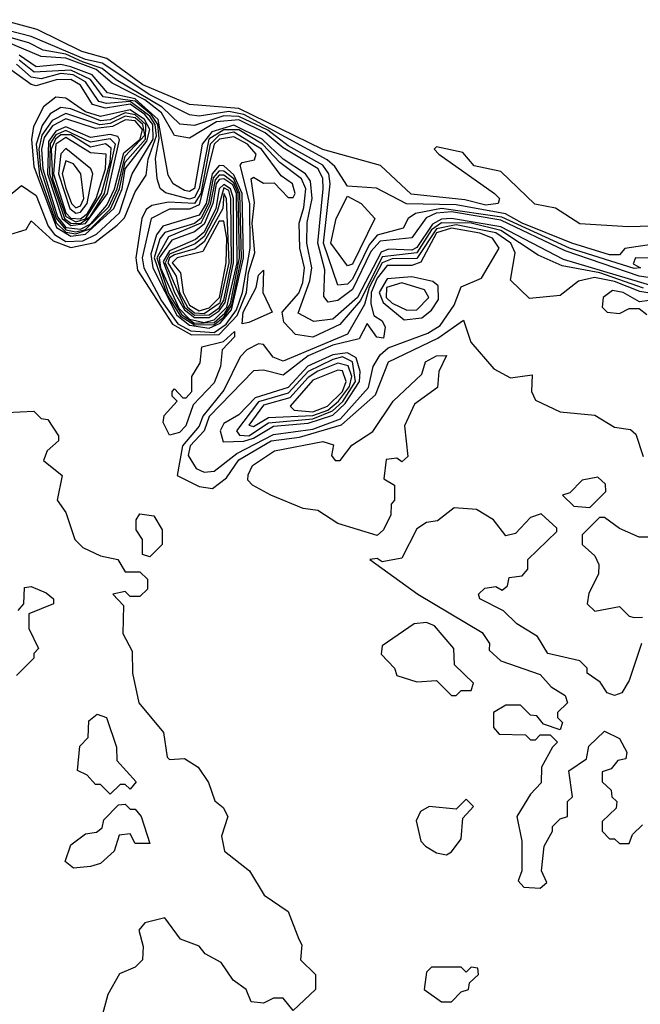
# Model space of a CAD drawing. Extents: x 2889633 to 3052318, y 540750 to 918690.
# Tile 455 of 656: x 2978672 to 2979927, y 809605 to 811597. Entities that reach past the tile are written whole.
import ezdxf

# ---------------------------------------------------------------- set-up
doc = ezdxf.new("R2010")
doc.units = 0

msp = doc.modelspace()

# ---------------------------------------------------------------- linework, layer by layer
at = {"layer": '0CON02XD'}
for points in [[(2979975, 811180), (2979902.5, 811177.5), (2979805, 811183.8), (2979755.9, 811215.9), (2979713.9, 811223.9), (2979645, 811290), (2979591.2, 811301.2), (2979568.3, 811328.3), (2979515, 811340), (2979510, 811335), (2979520, 811325), (2979632.5, 811245), (2979642.5, 811235), (2979640, 811225), (2979615, 811221.5), (2979572.5, 811232.5), (2979463.7, 811243.7), (2979401.7, 811301.7), (2979285, 811334.6), (2979115, 811417.1), (2979015, 811425.6), (2978920.6, 811465), (2978848.1, 811518.1), (2978797.5, 811532.5), (2978706.7, 811576.7), (2978635, 811596.9)], [(2979955, 811142.9), (2979895.7, 811134.3), (2979885, 811121.2), (2979865, 811121.1), (2979788.8, 811145), (2979688.1, 811185), (2979654.4, 811204.4), (2979555, 811222.5), (2979454.6, 811224.6), (2979393.8, 811256.2), (2979335, 811260), (2979309.6, 811299.6), (2979293.7, 811313.7), (2979125, 811404.8), (2979095, 811411.2), (2979035, 811401.8), (2979015, 811404.4), (2978935, 811444.7), (2978838.7, 811508.7), (2978805, 811516.3), (2978695, 811563.2), (2978647.5, 811575)], [(2979964.5, 811114.5), (2979917.5, 811115), (2979913, 811103), (2979928, 811095), (2979915, 811093.6), (2979784.4, 811135), (2979647.4, 811197.4), (2979524.8, 811215.2), (2979472.5, 811205), (2979457.5, 811195), (2979447.5, 811175), (2979395, 811160.9), (2979378.4, 811141.6), (2979345, 811071.9), (2979335, 811061.9), (2979315, 811060), (2979286, 811145), (2979299.6, 811265), (2979297.1, 811285), (2979285, 811302.9), (2979215, 811341.9), (2979173.5, 811373.5), (2979115, 811401.2), (2979085, 811402.1), (2979025, 811382.9), (2978995.6, 811385.6), (2978959.7, 811419.7), (2978867.1, 811475), (2978838.4, 811498.4), (2978798.7, 811511.3), (2978765, 811527), (2978718.8, 811535), (2978690.1, 811550.1), (2978645, 811562.9)], [(2979988.9, 811068.9), (2979925, 811078.1), (2979775, 811129.6), (2979645, 811191), (2979545, 811207.9), (2979514.4, 811205.6), (2979493.8, 811196.2), (2979465, 811155.5), (2979400.9, 811149.1), (2979382.3, 811127.7), (2979345, 811051.2), (2979315, 811029.1), (2979295.7, 811025.7), (2979286.9, 811036.9), (2979288.9, 811091.1), (2979274.7, 811145), (2979285.9, 811255), (2979285.3, 811275.3), (2979275.5, 811295), (2979205, 811337.5), (2979168.2, 811368.2), (2979115, 811394.5), (2979069.9, 811390.1), (2979015, 811357.1), (2978985, 811362.7), (2978958.5, 811408.5), (2978924.9, 811434.9), (2978858.7, 811468.7), (2978826.4, 811496.4), (2978765, 811519.3), (2978715, 811522.2), (2978645, 811552)], [(2978645, 811236.2), (2978675, 811261.2), (2978705, 811241.4), (2978729, 811179), (2978742, 811162), (2978765, 811148.4), (2978799.4, 811149.4), (2978827, 811163), (2978873.6, 811206.4), (2978899.1, 811285), (2978941.6, 811355), (2978941.1, 811385), (2978925, 811405.4), (2978895, 811425.9), (2978845, 811418), (2978818.9, 811425), (2978794.7, 811464.7), (2978775, 811475.8), (2978745.4, 811475.4), (2978705, 811463.1), (2978695, 811466.1), (2978619.5, 811519.5)], [(2979933.5, 811053.5), (2979845.7, 811085), (2979768.9, 811098.9), (2979720.5, 811120.5), (2979645, 811170.4), (2979584.8, 811185.2), (2979525, 811186.2), (2979505, 811172), (2979475, 811125.3), (2979405, 811116.9), (2979361.3, 811028.7), (2979319.5, 810980.5), (2979265, 810954.4), (2979230, 810960), (2979206.2, 810985), (2979202.5, 811005), (2979236.3, 811043.7), (2979244.6, 811065), (2979247.9, 811095), (2979238.2, 811135), (2979237.3, 811185), (2979246.7, 811216.7), (2979250.8, 811255), (2979241.5, 811275), (2979197.8, 811307.8), (2979162.8, 811345), (2979115, 811374), (2979085, 811374.1), (2979054, 811355), (2979035, 811255.7), (2979025, 811237.1), (2979015, 811233.6), (2978966.7, 811246.7), (2978955.6, 811255.6), (2978950, 811275), (2978946.2, 811316.2), (2978953.7, 811356.3), (2978950.9, 811385), (2978937.8, 811405), (2978905, 811431.8), (2978840.5, 811440.5), (2978815, 811475.9), (2978775, 811494.8), (2978701, 811491), (2978670.4, 811515)], [(2979985, 811048.4), (2979771.9, 811111.9), (2979645, 811177.8), (2979545.2, 811194.8), (2979525, 811193.1), (2979506.8, 811183.2), (2979475, 811135.9), (2979465, 811130.5), (2979417.6, 811132.4), (2979403.3, 811126.7), (2979355, 811034.6), (2979305, 810991.2), (2979266.5, 810986.5), (2979235, 811003.3), (2979258.8, 811068.8), (2979262.7, 811095), (2979252.7, 811145), (2979253.4, 811186.6), (2979263.6, 811235), (2979260.3, 811270.3), (2979250, 811285), (2979204.8, 811314.8), (2979162, 811355), (2979105, 811383.5), (2979060.1, 811369.9), (2979041.1, 811345), (2979025, 811255.6), (2979015, 811249.1), (2979005, 811251.5), (2978982.5, 811265), (2978972.1, 811282.1), (2978952.1, 811395), (2978905, 811437.1), (2978849.2, 811449.2), (2978818, 811485), (2978775, 811501.7), (2978755, 811505.9), (2978705, 811501.2), (2978670.9, 811525)], [(2978645, 811160), (2978685, 811172.5), (2978695, 811190), (2978739.3, 811149.3), (2978775, 811135.9), (2978823.6, 811146.4), (2978869.1, 811180.9), (2978884, 811196), (2978905, 811248.8), (2978927.5, 811282.5), (2978931.3, 811315), (2978948.3, 811361.7), (2978945.9, 811385), (2978935, 811401.4), (2978895, 811431.2), (2978847.2, 811427.2), (2978831.5, 811431.5), (2978805, 811471.2), (2978780, 811485), (2978755, 811488.3), (2978715, 811477.1), (2978695, 811480.4), (2978665, 811506.6)], [(2978775, 811159), (2978805, 811163.2), (2978862, 811215), (2978879.1, 811255), (2978885, 811295.4), (2978929.1, 811350.9), (2978934.7, 811375), (2978924.2, 811395), (2978895, 811414.6), (2978835, 811400.7), (2978805, 811410.8), (2978765, 811438.1), (2978745, 811440), (2978719.5, 811420.5), (2978699.5, 811380.5), (2978695.3, 811354.7), (2978700, 811300), (2978746.2, 811176.2), (2978775, 811159)], [(2978785, 811163.5), (2978815.8, 811174.2), (2978855.5, 811214.5), (2978873.6, 811255), (2978885, 811308.8), (2978926.5, 811355), (2978926.8, 811385), (2978905, 811404.5), (2978885, 811408.5), (2978855, 811394.1), (2978835, 811392), (2978775, 811416.7), (2978755, 811419.1), (2978733.6, 811406.4), (2978717.1, 811382.9), (2978705.1, 811344.9), (2978711.8, 811281.8), (2978745.7, 811185.7), (2978765, 811167), (2978785, 811163.5)], [(2978785, 811167.6), (2978805, 811172.1), (2978851.7, 811218.3), (2978868.6, 811255), (2978885, 811320.6), (2978925, 811363.4), (2978921.1, 811385), (2978905, 811398.5), (2978885, 811401.5), (2978855, 811386.7), (2978834.1, 811384.1), (2978765, 811407.1), (2978737.2, 811392.8), (2978716.6, 811363.4), (2978710.6, 811335), (2978713.8, 811295), (2978745.2, 811195.2), (2978765, 811171.8), (2978785, 811167.6)], [(2978795, 811172.9), (2978815.8, 811184.2), (2978848.2, 811221.8), (2978863.6, 811255), (2978882.3, 811327.7), (2978915.4, 811355), (2978920.1, 811375), (2978905, 811392), (2978886, 811394), (2978859.4, 811380.6), (2978825, 811376.5), (2978765, 811396.3), (2978737.9, 811382.1), (2978721.4, 811358.6), (2978716.1, 811335), (2978718.3, 811295), (2978748, 811198), (2978765, 811176.6), (2978795, 811172.9)], [(2978775, 811180.8), (2978805, 811184.7), (2978849, 811245), (2978873.7, 811353.7), (2978870.4, 811360.4), (2978855, 811364.8), (2978815, 811358.6), (2978765, 811380), (2978745, 811371.5), (2978729.6, 811350.4), (2978728.2, 811285), (2978757.7, 811195), (2978775, 811180.8)], [(2978795, 811184.9), (2978815, 811199.5), (2978843.3, 811245), (2978865.2, 811345.2), (2978855, 811355.7), (2978815, 811348.8), (2978765, 811372.8), (2978745, 811364), (2978733.3, 811346.7), (2978731.9, 811285), (2978762.5, 811195), (2978775, 811185.1), (2978795, 811184.9)], [(2978785, 811188.2), (2978805, 811194.2), (2978837.3, 811245), (2978855, 811308.6), (2978857, 811337), (2978845, 811345.8), (2978815, 811338.8), (2978775, 811364), (2978755, 811363.7), (2978744.2, 811355), (2978735.4, 811335), (2978738.3, 811275), (2978765, 811198.5), (2978785, 811188.2)], [(2978795, 811194.2), (2978808.9, 811205), (2978826.5, 811235), (2978845.2, 811295), (2978846.7, 811325), (2978815, 811327.6), (2978765, 811358.3), (2978744.5, 811345), (2978740, 811285), (2978765, 811206.3), (2978775, 811195.2), (2978795, 811194.2)], [(2979019.1, 810959.1), (2979075, 810960), (2979111.4, 810998.6), (2979130.3, 811045), (2979134.5, 811085), (2979147.1, 811125), (2979141.9, 811185), (2979147, 811227), (2979140, 811275), (2979145, 811278), (2979165, 811266.2), (2979186.7, 811266.7), (2979215, 811237.5), (2979225, 811237.5), (2979228.8, 811245), (2979223.3, 811265), (2979200.8, 811280.8), (2979160.7, 811335), (2979105, 811369.2), (2979075, 811363.5), (2979056.9, 811345), (2979038.4, 811245), (2979025, 811225.3), (2978972.5, 811227.5), (2978939.1, 811220.9), (2978927.3, 811212.7), (2978918.5, 811195), (2978906.8, 811115), (2978910.2, 811090.2), (2978980.6, 810980.6), (2979019.1, 810959.1)], [(2979065, 810964.4), (2979089.4, 810980.6), (2979110, 811010), (2979122.2, 811045), (2979138, 811135), (2979137, 811225), (2979117.7, 811302.3), (2979121.8, 811308.2), (2979146.5, 811313.5), (2979150, 811325), (2979132.5, 811345), (2979105, 811360), (2979075.7, 811355), (2979065.3, 811345), (2979035, 811222.6), (2979015, 811213.3), (2978975, 811213.9), (2978937.5, 811195), (2978919.2, 811115), (2978922.8, 811095), (2978958.3, 811028.3), (2978991.6, 810981.6), (2979017.6, 810967.6), (2979065, 810964.4)], [(2978785, 811205.3), (2978795, 811207.8), (2978808.4, 811225), (2978819.5, 811285), (2978815.7, 811295), (2978765, 811336.2), (2978754.8, 811325.2), (2978750, 811285), (2978772.8, 811215), (2978785, 811205.3)], [(2978785, 811216.2), (2978795, 811220), (2978801.3, 811235), (2978795.6, 811285), (2978780.8, 811305), (2978765, 811311.4), (2978757.3, 811285), (2978765, 811255.8), (2978776.2, 811225), (2978785, 811216.2)], [(2979055, 810972.8), (2979077.3, 810982.7), (2979100.2, 811009.8), (2979124.3, 811115), (2979121.5, 811245), (2979105, 811283), (2979085, 811300.9), (2979075, 811302.2), (2979060.9, 811285), (2979048.7, 811225), (2979035, 811201.4), (2978961.1, 811178.9), (2978948.4, 811161.6), (2978937.2, 811122.8), (2978941.2, 811095), (2978989.4, 810999.4), (2979015, 810978.8), (2979055, 810972.8)], [(2979025, 810979.4), (2979065, 810980), (2979085, 810995.4), (2979100.6, 811019.4), (2979120.2, 811115), (2979117.2, 811245), (2979104.6, 811274.6), (2979085, 811290.4), (2979075, 811291.1), (2979063, 811277), (2979053.5, 811225), (2979038.4, 811195), (2979025, 811184.8), (2978965, 811166.2), (2978955, 811153.3), (2978943.5, 811115), (2978969.7, 811039.7), (2978996.8, 810996.8), (2979025, 810979.4)], [(2979025, 810983.2), (2979065, 810984.6), (2979086.9, 811003.1), (2979097.9, 811022.1), (2979116.1, 811115), (2979113.4, 811245), (2979105, 811267), (2979085, 811282.3), (2979075, 811282.2), (2979067.1, 811272.9), (2979057.2, 811222.8), (2979038.4, 811185), (2978972.4, 811157.6), (2978948.8, 811115), (2978972.8, 811042.8), (2978999.5, 810999.5), (2979025, 810983.2)], [(2979045, 810984.2), (2979065, 810989.4), (2979090.6, 811015), (2979111.7, 811105), (2979110, 811245), (2979102.8, 811262.8), (2979085, 811275.2), (2979075, 811273.5), (2979069.5, 811265), (2979062.3, 811225), (2979045, 811183.5), (2979025, 811167.6), (2978979.4, 811150.6), (2978953.7, 811115), (2978956.3, 811095), (2978993.3, 811013.3), (2979015, 810991.2), (2979045, 810984.2)], [(2979025, 810994.4), (2979055, 810994.4), (2979075, 811007.7), (2979087.5, 811025), (2979104.5, 811105), (2979104.1, 811235), (2979098.2, 811255), (2979085, 811263.2), (2979075.1, 811254.9), (2979068.4, 811215), (2979045, 811167.2), (2979027.6, 811152.4), (2978975, 811129.2), (2978962.1, 811107.9), (2978984.9, 811044.9), (2979005, 811009.6), (2979025, 810994.4)], [(2979025, 810999), (2979055, 811000), (2979075, 811013.9), (2979085, 811029.7), (2979100.1, 811105), (2979099.1, 811235), (2979095, 811251.6), (2979085, 811256.5), (2979071.2, 811208.8), (2979045, 811158.4), (2979026.7, 811143.3), (2978975, 811122.4), (2978966.2, 811105), (2979005.4, 811015), (2979025, 810999)], [(2979045, 811002.4), (2979077.1, 811025), (2979095.8, 811105), (2979090, 811235), (2979085, 811245.3), (2979082.5, 811215), (2979045, 811147.6), (2979026.5, 811133.5), (2978985, 811121.5), (2978974.7, 811115.3), (2978971.6, 811105), (2978988.1, 811078.1), (2978995.2, 811045), (2979011.3, 811015), (2979025, 811003.9), (2979045, 811002.4)], [(2979335, 811098.8), (2979300.9, 811145), (2979311.9, 811195), (2979335, 811240), (2979362.5, 811225), (2979390, 811195), (2979345, 811102), (2979335, 811098.8)], [(2979035, 811007.8), (2979055, 811013.7), (2979075.7, 811035), (2979089.1, 811105), (2979090.7, 811155), (2979085, 811189.4), (2979075, 811189.6), (2979042.4, 811127.6), (2978990, 811115), (2978980, 811105), (2978997.1, 811085), (2979002.3, 811045), (2979015, 811019.2), (2979035, 811007.8)], [(2979975, 811039), (2979926.7, 811046.7), (2979875, 811067.5), (2979834.7, 811075.3), (2979802.3, 811067.7), (2979765, 811038.8), (2979703, 811033), (2979665, 811070), (2979674.2, 811125), (2979665.5, 811145), (2979635, 811166), (2979555, 811181.9), (2979515, 811173.7), (2979475, 811114.1), (2979425, 811113.1), (2979405, 811104.7), (2979379, 811055), (2979369, 811021), (2979335, 810960.6), (2979205, 810905.8), (2979184.5, 810914.5), (2979165, 810940), (2979155, 810941.2), (2979130.9, 810929.1), (2979118, 810915), (2979085, 810847.5), (2979042.1, 810795), (2979035, 810774.4), (2979000.9, 810735), (2978990, 810675), (2979035, 810652.5), (2979061.7, 810648.3), (2979090, 810670), (2979115, 810706.4), (2979180.6, 810745), (2979237.9, 810752.1), (2979322.8, 810777.2), (2979391.7, 810838.3), (2979418, 810905), (2979517.7, 810952.3), (2979569.3, 810989.3), (2979584.3, 810944.3), (2979630.7, 810890.7), (2979665, 810872.5), (2979708.3, 810878.3), (2979707.5, 810845), (2979715, 810827.5), (2979765, 810803.3), (2979835, 810796.7), (2979875, 810772.5), (2979907.5, 810767.5), (2979918.3, 810758.3), (2979933, 810713)], [(2979045, 810681.8), (2979065, 810683.5), (2979110.9, 810719.1), (2979185, 810758), (2979265, 810768.3), (2979320.5, 810789.5), (2979377.4, 810852.6), (2979386.7, 810895), (2979400.9, 810919.1), (2979417, 810933), (2979497.3, 810962.7), (2979522.1, 810977.9), (2979550.6, 811019.4), (2979565, 811056.7), (2979605.9, 811074.1), (2979642, 811135), (2979628, 811155), (2979602.5, 811165), (2979545, 811174.8), (2979515, 811166), (2979483.4, 811106.6), (2979465, 811099.7), (2979415, 811099.3), (2979395, 811073.9), (2979382.6, 811045), (2979382.3, 811022.3), (2979388.3, 810998.3), (2979405, 810987.5), (2979411.4, 810975), (2979407.7, 810952.3), (2979394.4, 810954.4), (2979375, 810982.5), (2979358.6, 810951.4), (2979305, 810938.6), (2979255, 810917.1), (2979205, 810877.8), (2979165, 810888), (2979145, 810886.7), (2979055, 810794.2), (2979044.7, 810765.3), (2979016.8, 810735), (2979012.5, 810715), (2979028.8, 810688.8), (2979045, 810681.8)], [(2979121.7, 810981.7), (2979123.6, 811005), (2979150, 811055), (2979155, 811080), (2979165, 811090), (2979163.3, 811045), (2979182.5, 811005), (2979135, 810984), (2979121.7, 810981.7)], [(2979449.8, 810989.8), (2979485, 810993.8), (2979505, 811009.4), (2979518.9, 811031.1), (2979518.6, 811058.6), (2979507.3, 811067.3), (2979465, 811076.6), (2979415, 811072.5), (2979399, 811045), (2979406.8, 811025), (2979449.8, 810989.8)], [(2979455, 811009.5), (2979475, 811010), (2979499.4, 811035), (2979490.7, 811050.7), (2979445, 811064.5), (2979413.9, 811055), (2979413.3, 811035), (2979425, 811023.1), (2979455, 811009.5)], [(2979965, 811031.8), (2979926, 811026), (2979892.5, 811045), (2979871.2, 811048.8), (2979852.5, 811035), (2979850, 811015), (2979860, 811005), (2979885, 811002.5), (2979905, 811012.5), (2979925, 811012.5), (2979940.7, 811000.7)], [(2978975, 810756.7), (2978961.7, 810781.7), (2978963.8, 810796.2), (2978990, 810825), (2978980, 810835), (2978980, 810845), (2978985, 810850), (2979001.7, 810831.7), (2979008.3, 810831.7), (2979020, 810845), (2979020, 810875), (2979037, 810903), (2979040, 810935), (2979084.3, 810945.7), (2979106.4, 810966.4), (2979106.2, 810955), (2979081.2, 810928.8), (2979078, 810895), (2979065, 810862.5), (2979022.5, 810817.5), (2979007.5, 810775), (2978995, 810762), (2978975, 810756.7)], [(2979083.1, 810743.1), (2979125, 810744.4), (2979145, 810750), (2979185, 810774.8), (2979255, 810780.7), (2979305, 810797), (2979329.9, 810820.1), (2979359.3, 810865), (2979360.7, 810885), (2979352.6, 810912.6), (2979335, 810923.2), (2979305, 810919), (2979254.3, 810895.7), (2979215, 810852.5), (2979148.4, 810831.6), (2979115, 810797.8), (2979085, 810780), (2979077.5, 810765), (2979083.1, 810743.1)], [(2979135, 810754.8), (2979175, 810781), (2979265, 810789.4), (2979304.6, 810805.4), (2979325.5, 810824.5), (2979350.8, 810865), (2979344.8, 810904.8), (2979325, 810914.7), (2979305, 810909.2), (2979255, 810885.3), (2979215, 810841.4), (2979155, 810824), (2979110, 810765), (2979116.4, 810756.4), (2979135, 810754.8)], [(2979395, 810553.3), (2979315, 810577.5), (2979275, 810603.8), (2979245, 810608), (2979180, 810635), (2979142.5, 810655), (2979133.3, 810665), (2979133.6, 810676.4), (2979142.5, 810695), (2979187.5, 810725), (2979285, 810743.3), (2979306.7, 810736.7), (2979302.5, 810715), (2979310, 810705), (2979320, 810705), (2979343.6, 810736.4), (2979385.9, 810764.1), (2979427.5, 810825), (2979485, 810880), (2979492.5, 810905), (2979515, 810916.7), (2979535, 810917.5), (2979520, 810885), (2979517, 810853), (2979470.7, 810819.3), (2979450, 810775), (2979457, 810713), (2979445, 810702.5), (2979435, 810710), (2979413, 810707), (2979408.3, 810668.3), (2979430, 810655), (2979430, 810625), (2979423, 810617), (2979422.5, 810595), (2979407.5, 810565), (2979395, 810553.3)], [(2979145, 810773.6), (2979175, 810791.8), (2979265, 810796), (2979295, 810806.9), (2979317, 810825), (2979338.8, 810855), (2979343.7, 810875), (2979336.3, 810896.3), (2979315, 810902.2), (2979275, 810885.8), (2979255, 810873.2), (2979218.2, 810831.8), (2979165, 810817.3), (2979135, 810776.7), (2979145, 810773.6)], [(2979265, 810803.7), (2979294.6, 810815), (2979324.7, 810845), (2979332.2, 810865), (2979325, 810886.5), (2979315, 810887.9), (2979265, 810867.5), (2979218.8, 810815), (2979227.1, 810807.1), (2979265, 810803.7)], [(2978645, 810802.5), (2978700, 810805), (2978715, 810790), (2978728.3, 810788.3), (2978750, 810755), (2978750, 810745), (2978727.5, 810725), (2978720, 810705), (2978757.5, 810675), (2978747.5, 810625), (2978765, 810600), (2978783.3, 810545), (2978799.3, 810529.3), (2978835, 810512.5), (2978870, 810505), (2978885, 810480), (2978915, 810480), (2978930, 810465), (2978930, 810445), (2978915, 810430), (2978895, 810430), (2978885, 810440), (2978860, 810435), (2978881.7, 810411.7), (2978880, 810355), (2978899.3, 810319.3), (2978900, 810275), (2978912.5, 810215), (2978962.5, 810155), (2978970, 810105), (2978975, 810100), (2979005, 810102.5), (2979032.5, 810085), (2979053.6, 810053.6), (2979066.4, 810016.4), (2979083, 810003), (2979092.5, 809985), (2979080, 809945), (2979086.2, 809915), (2979136.7, 809875), (2979166.1, 809826.1), (2979215, 809792.5), (2979236.7, 809736.7), (2979242.5, 809725), (2979240, 809695), (2979270, 809665), (2979270, 809635), (2979225, 809592.5), (2979205, 809617.5), (2979185, 809617.5), (2979165, 809607.5), (2979140, 809610), (2979130, 809635), (2979103.6, 809653.6), (2979079.3, 809689.3), (2979047, 809707), (2979035, 809722.5), (2978997, 809737), (2978965, 809780), (2978925, 809770), (2978912.5, 809755), (2978921.7, 809721.7), (2978920, 809695), (2978905, 809680), (2978873.6, 809666.4), (2978850, 809625), (2978836.7, 809575)], [(2979825, 810610), (2979857.5, 810642.5), (2979857, 810657), (2979841.7, 810671.7), (2979810, 810665), (2979785, 810640), (2979770, 810635), (2979793, 810613), (2979825, 810610)], [(2978935, 810510), (2978920, 810515), (2978920, 810545), (2978907.5, 810565), (2978907.5, 810585), (2978915, 810597.5), (2978943, 810593), (2978960, 810565), (2978960, 810535), (2978935, 810510)], [(2979930, 810335), (2979905, 810260), (2979890, 810235), (2979875, 810230), (2979860, 810235), (2979846.4, 810256.4), (2979820, 810275), (2979820, 810285), (2979805, 810300), (2979740, 810315), (2979719.3, 810349.3), (2979677.5, 810375), (2979650.7, 810400.7), (2979602.5, 810425), (2979600, 810435), (2979613, 810447), (2979635, 810450), (2979647.5, 810442.5), (2979658.3, 810451.7), (2979661.7, 810468.3), (2979688.3, 810471.7), (2979700, 810485), (2979700, 810505), (2979758.3, 810561.7), (2979758.3, 810568.3), (2979727, 810597), (2979705, 810590), (2979675, 810557.5), (2979655, 810552.5), (2979630, 810585), (2979596.1, 810606.1), (2979550.7, 810609.3), (2979517, 810583), (2979495, 810580), (2979475, 810566.7), (2979445, 810507.5), (2979405, 810500), (2979395, 810506.7), (2979380, 810505), (2979477.5, 810435), (2979607.3, 810357.3), (2979622.5, 810335), (2979621.7, 810321.7), (2979645, 810300), (2979725, 810272.5), (2979747, 810247), (2979775, 810230), (2979780, 810215), (2979760, 810195), (2979760, 810185), (2979770, 810175), (2979765, 810160), (2979731.7, 810171.7), (2979718.3, 810188.3), (2979705, 810190), (2979685, 810210), (2979655, 810210), (2979630, 810195), (2979630, 810165), (2979641.7, 810151.7), (2979695, 810150), (2979705, 810140), (2979715, 810140), (2979725, 810150), (2979745, 810150), (2979760, 810135), (2979750, 810125), (2979727.5, 810085), (2979727, 810053), (2979705, 810030), (2979677.5, 809985), (2979687.5, 809935), (2979687.5, 809875), (2979680, 809855), (2979691.7, 809841.7), (2979725, 809840), (2979738.3, 809851.7), (2979727.5, 809875), (2979732.5, 809925), (2979750, 809955), (2979750, 809965), (2979765, 809980), (2979780, 809985), (2979780, 810015), (2979790, 810025), (2979783, 810077), (2979818.3, 810101.7), (2979823, 810127), (2979855, 810157.5), (2979885, 810142.5), (2979900, 810115), (2979898.3, 810101.7), (2979881.7, 810098.3), (2979868.3, 810081.7), (2979850, 810075), (2979850, 810055), (2979868.3, 810038.3), (2979870, 810025), (2979880, 810015), (2979878.3, 810001.7), (2979850, 809975), (2979850, 809955), (2979865, 809940), (2979875, 809940), (2979885, 809930), (2979905, 809930), (2979911.7, 809948.3), (2979931.7, 809968.3)], [(2979945, 810550), (2979925, 810550), (2979885, 810567.5), (2979855, 810590), (2979845, 810590), (2979810, 810555), (2979810, 810535), (2979835, 810512.5), (2979843.3, 810495), (2979842.5, 810475), (2979823, 810437), (2979820, 810415), (2979835, 810400), (2979885, 810410), (2979905, 810390), (2979915, 810387.5), (2979931.7, 810388.3)], [(2978668.3, 810401.7), (2978680, 810415), (2978681.7, 810448.3), (2978695, 810450), (2978725, 810437.5), (2978740, 810425), (2978740, 810415), (2978690, 810395), (2978690, 810365), (2978710, 810325), (2978700, 810315), (2978700, 810305), (2978665, 810270)], [(2979555, 810230), (2979565, 810240), (2979585, 810240), (2979590, 810255), (2979551.7, 810291.7), (2979550, 810325), (2979510.7, 810370.7), (2979495, 810377.5), (2979470, 810375), (2979405, 810330), (2979403, 810313), (2979430, 810285), (2979435, 810270), (2979475, 810257.5), (2979515, 810260), (2979545, 810230), (2979555, 810230)], [(2978855, 810030), (2978835, 810050), (2978825, 810050), (2978808.3, 810068.3), (2978788.3, 810078.3), (2978793, 810127), (2978810, 810145), (2978811.7, 810178.3), (2978828.3, 810191.7), (2978847.5, 810185), (2978867.5, 810125), (2978868.3, 810098.3), (2978907.5, 810055), (2978895, 810040), (2978885, 810050), (2978875, 810050), (2978855, 810030)], [(2979535, 809907.5), (2979545, 809913.3), (2979565, 809940), (2979568.3, 809981.7), (2979590, 810005), (2979575, 810020), (2979555, 810000), (2979500, 810005), (2979482.5, 809995), (2979473.6, 809976.4), (2979483.3, 809935), (2979492.5, 809925), (2979515, 809911.2), (2979535, 809907.5)], [(2978780.7, 809880.7), (2978763.6, 809893.6), (2978775, 809927.5), (2978805, 809950), (2978827, 809953), (2978838.3, 809961.7), (2978841.7, 809978.3), (2978871.7, 810008.3), (2978885, 810010), (2978895, 810000), (2978905, 810000), (2978917.5, 809985), (2978935, 809930), (2978905, 809930), (2978895, 809950), (2978873, 809947), (2978862.5, 809915), (2978835, 809890), (2978815, 809883.8), (2978780.7, 809880.7)], [(2979545, 809610), (2979565, 809630), (2979580, 809635), (2979581.7, 809648.3), (2979600, 809665), (2979598.3, 809678.3), (2979585, 809680), (2979575, 809670), (2979565, 809680), (2979505, 809680), (2979495, 809670), (2979490, 809635), (2979525, 809610), (2979545, 809610)]]:
    msp.add_lwpolyline(points, dxfattribs=at)

doc.saveas('drawing.dxf')
